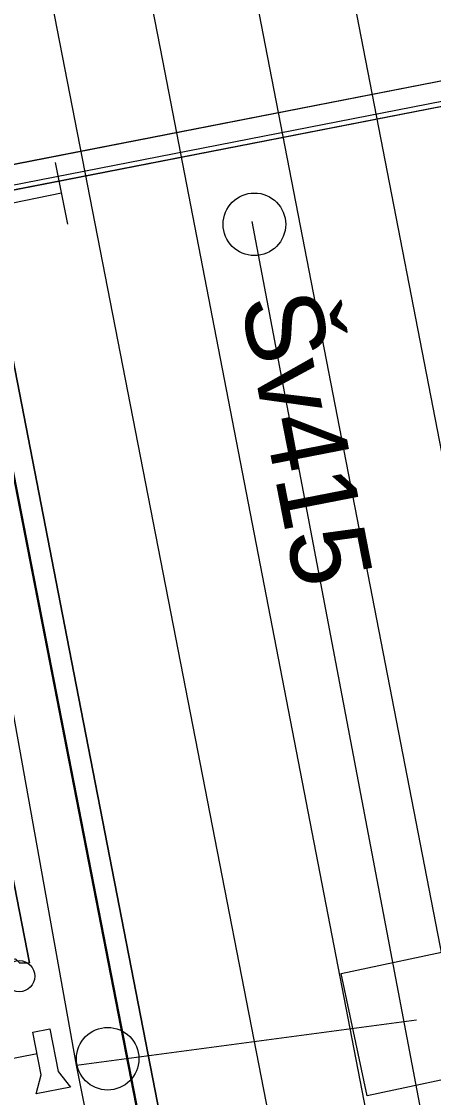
# Model space of a CAD drawing. Extents: x -545736 to -544888, y -1122892 to -1119128.
# Drawn here: x -545174.31 to -545167.73, y -1121807.89 to -1121790.7 of the extents above; entities that cross this region are included whole.
import ezdxf

# ---------------------------------------------------------------- set-up
doc = ezdxf.new("R2010")
doc.units = 0
for name, color, linetype in [('Podbarveni_Nastupiste', 7, 'Continuous'), ('Podbarveni_Zastreseni_Pozemni', 7, 'Continuous'), ('Vrstva 1 - Koleje', 7, 'Continuous'), ('Vrstva 13', 7, 'Continuous'), ('Vrstva 14_zastreseni a nastupiste', 7, 'Continuous'), ('Vrstva 16_plochy', 7, 'Continuous'), ('Vrstva 18_mosty', 7, 'Continuous'), ('Vrstva 33 - prvky sdelzar', 7, 'Continuous'), ('Vrstva 35', 7, 'Continuous'), ('Vrstva 4 - Teren - stezky - prechody - plochy', 7, 'Continuous'), ('Vrstva 41', 7, 'Continuous'), ('Vrstva 42', 7, 'Continuous'), ('Vrstva 43', 7, 'Continuous'), ('Vrstva 44', 7, 'Continuous')]:
    doc.layers.add(name, color=color, linetype=linetype)

msp = doc.modelspace()

# ---------------------------------------------------------------- linework, layer by layer
at = {"layer": 'Podbarveni_Nastupiste'}
for points in [[(-545173.552, -1121800.722), (-545175.454, -1121790.95), (-545177.372, -1121781.135)], [(-545169.731, -1121820.345), (-545171.643, -1121810.52), (-545173.552, -1121800.722)]]:
    msp.add_lwpolyline(points, dxfattribs=at)
at = {"layer": 'Podbarveni_Zastreseni_Pozemni'}
msp.add_lwpolyline([(-545152.809, -1121908.918), (-545153.74, -1121904.141), (-545163.315, -1121855.027), (-545172.884, -1121805.944), (-545182.449, -1121756.884), (-545183.85, -1121749.697)], dxfattribs=at)
at = {"layer": 'Vrstva 1 - Koleje'}
for points in [[(-545190.187, -1121685.59), (-545187.923, -1121694.959), (-545186.2, -1121702.627), (-545185.507, -1121705.971), (-545184.687, -1121709.924), (-545182.492, -1121721.163), (-545180.59, -1121730.931), (-545178.666, -1121740.784), (-545176.766, -1121750.544), (-545174.869, -1121760.278), (-545172.942, -1121770.162), (-545171.042, -1121779.908), (-545169.129, -1121789.7), (-545167.212, -1121799.555), (-545165.293, -1121809.36), (-545163.388, -1121819.134), (-545161.468, -1121828.982), (-545159.566, -1121838.742), (-545157.655, -1121848.546), (-545155.739, -1121858.373)], [(-545196.328, -1121689.408), (-545194.686, -1121694.87), (-545192.492, -1121702.549), (-545189.916, -1121712.225), (-545187.524, -1121721.986), (-545185.303, -1121731.906), (-545183.337, -1121741.604), (-545181.431, -1121751.413), (-545179.514, -1121761.238), (-545177.608, -1121771.007), (-545175.701, -1121780.793), (-545173.785, -1121790.62), (-545171.889, -1121800.35), (-545169.976, -1121810.166), (-545168.071, -1121819.938), (-545166.148, -1121829.808), (-545164.234, -1121839.613), (-545162.332, -1121849.377), (-545160.421, -1121859.17)]]:
    msp.add_lwpolyline(points, dxfattribs=at)
at = {"layer": 'Vrstva 13'}
msp.add_lwpolyline([(-545163.998, -1121791.279), (-545178.087, -1121794.029)], dxfattribs=at)
at = {"layer": 'Vrstva 14_zastreseni a nastupiste'}
for points in [[(-545185.006, -1121741.979), (-545183.088, -1121751.748), (-545181.183, -1121761.56), (-545179.275, -1121771.357), (-545177.746, -1121779.192), (-545177.372, -1121781.135), (-545175.454, -1121790.95), (-545173.552, -1121800.722), (-545171.643, -1121810.52), (-545169.731, -1121820.345), (-545167.82, -1121830.136), (-545165.909, -1121839.948), (-545163.994, -1121849.766), (-545162.093, -1121859.517)], [(-545185.006, -1121741.979), (-545183.088, -1121751.748), (-545181.183, -1121761.56), (-545179.275, -1121771.357), (-545177.746, -1121779.192), (-545177.372, -1121781.135), (-545175.454, -1121790.95), (-545173.552, -1121800.722), (-545171.643, -1121810.52), (-545169.731, -1121820.345), (-545167.82, -1121830.136), (-545165.909, -1121839.948), (-545163.994, -1121849.766), (-545162.093, -1121859.517)], [(-545152.809, -1121908.918), (-545153.74, -1121904.141), (-545163.315, -1121855.027), (-545172.884, -1121805.944), (-545182.449, -1121756.884), (-545183.85, -1121749.697)], [(-545183.838, -1121749.692), (-545182.514, -1121756.486), (-545172.959, -1121805.503), (-545163.39, -1121854.592), (-545153.794, -1121903.816), (-545152.8, -1121908.918)]]:
    msp.add_lwpolyline(points, dxfattribs=at)
msp.add_circle((-545174.348, -1121805.952), 0.25, dxfattribs=at)
at = {"layer": 'Vrstva 16_plochy'}
for points in [[(-545185.006, -1121741.979), (-545183.088, -1121751.748), (-545181.183, -1121761.56), (-545179.275, -1121771.357), (-545177.746, -1121779.192), (-545177.372, -1121781.135), (-545175.454, -1121790.95), (-545173.552, -1121800.722), (-545171.643, -1121810.52), (-545169.731, -1121820.345), (-545167.82, -1121830.136), (-545165.909, -1121839.948), (-545163.994, -1121849.766), (-545162.093, -1121859.517)], [(-545176.96, -1121806.293), (-545176.771, -1121806.244), (-545176.763, -1121806.134), (-545174.408, -1121805.672), (-545174.337, -1121805.746), (-545174.183, -1121805.738), (-545175.944, -1121796.747), (-545178.726, -1121797.283), (-545176.96, -1121806.293), (-545176.771, -1121806.244)]]:
    msp.add_lwpolyline(points, dxfattribs=at)
at = {"layer": 'Vrstva 18_mosty'}
for points in [[(-545164.938, -1121791.541), (-545176.751, -1121793.843)], [(-545176.693, -1121793.831), (-545164.995, -1121791.549)], [(-545176.771, -1121806.244), (-545176.96, -1121806.293), (-545178.726, -1121797.283), (-545175.944, -1121796.747), (-545174.183, -1121805.738), (-545174.337, -1121805.746)]]:
    msp.add_lwpolyline(points, dxfattribs=at)
at = {"layer": 'Vrstva 33 - prvky sdelzar'}
msp.add_line((-545174.69, -1121807.31), (-545174.062, -1121807.187), dxfattribs=at)
for points in [[(-545174.129, -1121806.845), (-545173.857, -1121806.792)], [(-545173.995, -1121807.529), (-545174.129, -1121806.845)], [(-545173.857, -1121806.792), (-545173.723, -1121807.476)], [(-545174.076, -1121807.833), (-545173.995, -1121807.529)], [(-545173.723, -1121807.476), (-545173.527, -1121807.725)], [(-545173.527, -1121807.725), (-545174.076, -1121807.833)]]:
    msp.add_lwpolyline(points, dxfattribs=at)
at = {"layer": 'Vrstva 35'}
for points in [[(-545176.769, -1121793.435), (-545165.074, -1121791.157)], [(-545176.766, -1121793.438), (-545165.074, -1121791.156)], [(-545176.766, -1121793.438), (-545176.693, -1121793.831), (-545164.995, -1121791.549), (-545165.074, -1121791.156)], [(-545176.693, -1121793.829), (-545164.996, -1121791.551)]]:
    msp.add_lwpolyline(points, dxfattribs=at)
at = {"layer": 'Vrstva 4 - Teren - stezky - prechody - plochy'}
for points in [[(-545188.763, -1121698.109), (-545188.641, -1121698.826), (-545185.213, -1121715.136), (-545181.647, -1121733.399), (-545177.117, -1121756.524), (-545170.416, -1121791.087), (-545164.311, -1121822.524), (-545157.023, -1121859.828), (-545149.915, -1121896.158), (-545142.13, -1121936.158), (-545141.676, -1121939.159), (-545141.157, -1121942.596), (-545141.923, -1121943.776)], [(-545141.923, -1121943.776), (-545142.097, -1121942.982), (-545141.665, -1121942.659), (-545141.923, -1121941.346), (-545142.767, -1121941.354), (-545151.586, -1121896.379), (-545158.808, -1121859.367), (-545165.97, -1121822.744), (-545172.05, -1121791.327), (-545183.361, -1121733.476), (-545187.416, -1121715.505), (-545191.632, -1121699.681), (-545191.805, -1121699.137)], [(-545162.093, -1121859.517), (-545163.994, -1121849.766), (-545165.909, -1121839.948), (-545167.82, -1121830.136), (-545169.731, -1121820.345), (-545171.643, -1121810.52), (-545173.552, -1121800.722), (-545175.454, -1121790.95), (-545177.372, -1121781.135), (-545177.746, -1121779.192), (-545179.275, -1121771.357), (-545181.183, -1121761.56), (-545183.088, -1121751.748), (-545185.006, -1121741.979)]]:
    msp.add_lwpolyline(points, dxfattribs=at)
at = {"layer": 'Vrstva 41'}
for p, q in [((-545173.773, -1121792.957), (-545173.574, -1121793.937)), ((-545173.673, -1121793.447), (-545174.661, -1121793.647))]:
    msp.add_line(p, q, dxfattribs=at)
msp.add_lwpolyline([(-545169.204, -1121805.908), (-545167.248, -1121805.492), (-545166.832, -1121807.448), (-545168.788, -1121807.864), (-545169.204, -1121805.908)], dxfattribs=at)
msp.add_circle((-545172.934, -1121807.27), 0.5, dxfattribs=at)
at = {"layer": 'Vrstva 42'}
for points in [[(-545160.224, -1121876.513), (-545160.255, -1121876.188), (-545160.348, -1121875.789), (-545160.501, -1121874.82), (-545160.384, -1121874.243), (-545166.916, -1121840.055), (-545173.431, -1121807.371), (-545175.563, -1121795.526), (-545175.892, -1121794.898), (-545176.102, -1121793.991), (-545177.61, -1121786.569), (-545177.678, -1121786.013), (-545177.67, -1121785.703), (-545180.091, -1121773.762), (-545188.047, -1121734.56), (-545182.725, -1121733.19)], [(-545173.431, -1121807.371), (-545167.997, -1121806.65)]]:
    msp.add_lwpolyline(points, dxfattribs=at)
at = {"layer": 'Vrstva 43'}
msp.add_circle((-545170.588, -1121793.942), 0.5, dxfattribs=at)
at = {"layer": 'Vrstva 44'}
msp.add_lwpolyline([(-545170.631, -1121793.896), (-545167.114, -1121812.403), (-545167.057, -1121812.731), (-545167.424, -1121812.867), (-545175.043, -1121814.32), (-545175.317, -1121814.385)], dxfattribs=at)

# ---------------------------------------------------------------- texts
at = {"layer": 'Vrstva 43'}
msp.add_text('Šv415', height=1.25, rotation=281.0323, dxfattribs=at).set_placement((-545170.815, -1121795.149))

doc.saveas('drawing.dxf')
